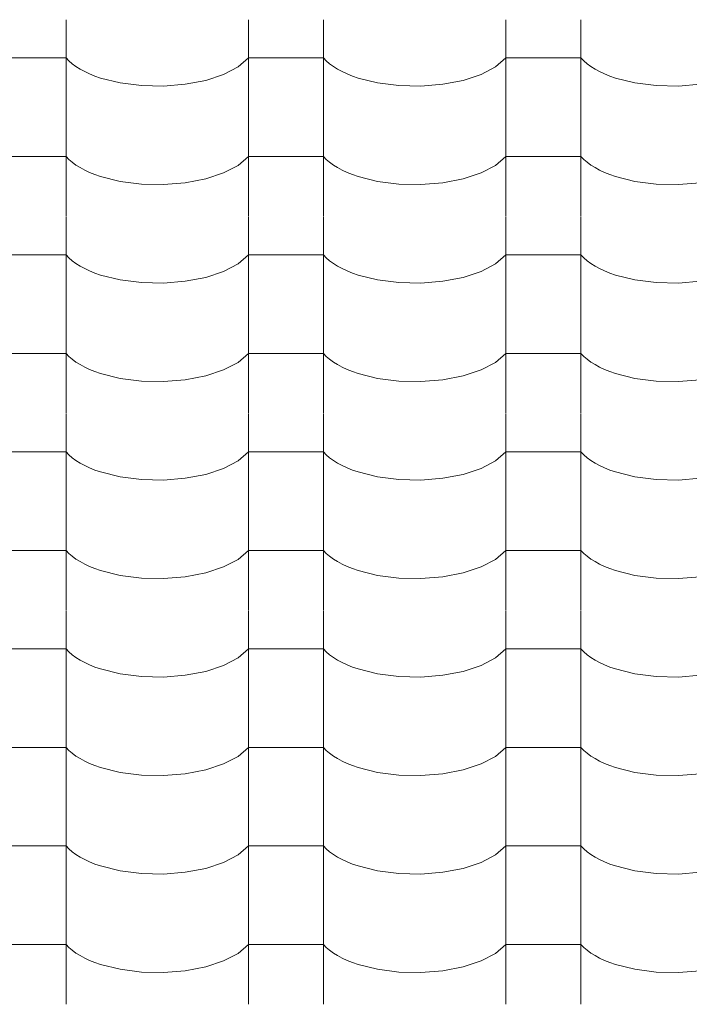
# Model space of a CAD drawing. Header units: millimetres. Extents: x -36478 to 31050, y -14815 to 11827.
# Tile 389 of 656: x -12093 to -11664, y 8977 to 9608. Entities that reach past the tile are written whole.
import ezdxf

# ---------------------------------------------------------------- set-up
doc = ezdxf.new("R2010")
doc.units = ezdxf.units.MM
doc.header["$MEASUREMENT"] = 0
doc.layers.add('Nové_Výplně - Povrchové', color=7, linetype='Continuous')

# ---------------------------------------------------------------- blocks, each defined once
blk = doc.blocks.new('*X13')
at = {"layer": 'Nové_Výplně - Povrchové', "color": 21, "linetype": 'Continuous', "lineweight": 20, "true_color": 0xffaaaa}
for p, q in [((-12063.69, 9607.81), (-12063.69, 9544.94)), ((-11946.72, 9607.81), (-11946.72, 9544.94)), ((-11898.69, 9607.81), (-11898.69, 9544.94)), ((-11781.72, 9607.81), (-11781.72, 9544.94)), ((-11733.69, 9607.81), (-11733.69, 9544.94)), ((-12087.71, 9583.28), (-12111.72, 9583.28)), ((-12063.69, 9583.28), (-12087.71, 9583.28)), ((-12063.69, 9583.28), (-12061.86, 9581.39)), ((-11953.39, 9577.59), (-11946.72, 9583.28)), ((-11922.71, 9583.28), (-11946.72, 9583.28)), ((-11898.69, 9583.28), (-11922.71, 9583.28)), ((-11898.69, 9583.28), (-11896.86, 9581.39)), ((-11788.39, 9577.59), (-11781.72, 9583.28)), ((-11757.71, 9583.28), (-11781.72, 9583.28)), ((-11733.69, 9583.28), (-11757.71, 9583.28)), ((-11733.69, 9583.28), (-11731.86, 9581.39)), ((-12061.86, 9581.39), (-12059.74, 9579.56)), ((-12059.74, 9579.56), (-12057.34, 9577.8)), ((-12057.34, 9577.8), (-12054.65, 9576.13)), ((-12054.65, 9576.13), (-12051.71, 9574.55)), ((-11962.7, 9572.73), (-11953.39, 9577.59)), ((-11896.86, 9581.39), (-11894.74, 9579.56)), ((-11894.74, 9579.56), (-11892.34, 9577.8)), ((-11892.34, 9577.8), (-11889.65, 9576.13)), ((-11889.65, 9576.13), (-11886.71, 9574.55)), ((-11797.7, 9572.73), (-11788.39, 9577.59)), ((-11731.86, 9581.39), (-11729.74, 9579.56)), ((-11729.74, 9579.56), (-11727.34, 9577.8)), ((-11727.34, 9577.8), (-11724.65, 9576.13)), ((-11724.65, 9576.13), (-11721.71, 9574.55)), ((-12051.71, 9574.55), (-12048.53, 9573.07)), ((-12048.53, 9573.07), (-12045.12, 9571.7)), ((-12045.12, 9571.7), (-12041.5, 9570.45)), ((-12041.5, 9570.45), (-12029.05, 9567.35)), ((-11974.18, 9568.93), (-11962.7, 9572.73)), ((-11886.71, 9574.55), (-11883.53, 9573.07)), ((-11883.53, 9573.07), (-11880.12, 9571.7)), ((-11880.12, 9571.7), (-11876.5, 9570.45)), ((-11876.5, 9570.45), (-11864.05, 9567.35)), ((-11809.18, 9568.93), (-11797.7, 9572.73)), ((-11721.71, 9574.55), (-11718.53, 9573.07)), ((-11718.53, 9573.07), (-11715.12, 9571.7)), ((-11715.12, 9571.7), (-11711.5, 9570.45)), ((-11711.5, 9570.45), (-11699.05, 9567.35)), ((-12029.05, 9567.35), (-12015.39, 9565.59)), ((-12015.39, 9565.59), (-12001.21, 9565.27)), ((-12001.21, 9565.27), (-11987.24, 9566.41)), ((-11987.24, 9566.41), (-11974.18, 9568.93)), ((-11864.05, 9567.35), (-11850.39, 9565.59)), ((-11850.39, 9565.59), (-11836.21, 9565.27)), ((-11836.21, 9565.27), (-11822.24, 9566.41)), ((-11822.24, 9566.41), (-11809.18, 9568.93)), ((-11699.05, 9567.35), (-11685.39, 9565.59)), ((-11685.39, 9565.59), (-11671.21, 9565.27)), ((-11671.21, 9565.27), (-11657.24, 9566.41)), ((-12063.69, 9544.71), (-12063.69, 9481.83)), ((-11946.72, 9544.71), (-11946.72, 9481.83)), ((-11898.69, 9544.71), (-11898.69, 9481.83)), ((-11781.72, 9544.71), (-11781.72, 9481.83)), ((-11733.69, 9544.71), (-11733.69, 9481.83)), ((-12087.71, 9520.18), (-12111.72, 9520.18)), ((-12063.69, 9520.18), (-12087.71, 9520.18)), ((-12063.69, 9520.18), (-12061.86, 9518.28)), ((-11953.39, 9514.49), (-11946.72, 9520.18)), ((-11922.71, 9520.18), (-11946.72, 9520.18)), ((-11898.69, 9520.18), (-11922.71, 9520.18)), ((-11898.69, 9520.18), (-11896.86, 9518.28)), ((-11788.39, 9514.49), (-11781.72, 9520.18)), ((-11757.71, 9520.18), (-11781.72, 9520.18)), ((-11733.69, 9520.18), (-11757.71, 9520.18)), ((-11733.69, 9520.18), (-11731.86, 9518.28)), ((-12061.86, 9518.28), (-12059.74, 9516.45)), ((-12059.74, 9516.45), (-12057.34, 9514.7)), ((-12057.34, 9514.7), (-12054.65, 9513.03)), ((-12054.65, 9513.03), (-12051.71, 9511.45)), ((-11962.7, 9509.62), (-11953.39, 9514.49)), ((-11896.86, 9518.28), (-11894.74, 9516.45)), ((-11894.74, 9516.45), (-11892.34, 9514.7)), ((-11892.34, 9514.7), (-11889.65, 9513.03)), ((-11889.65, 9513.03), (-11886.71, 9511.45)), ((-11797.7, 9509.62), (-11788.39, 9514.49)), ((-11731.86, 9518.28), (-11729.74, 9516.45)), ((-11729.74, 9516.45), (-11727.34, 9514.7)), ((-11727.34, 9514.7), (-11724.65, 9513.03)), ((-11724.65, 9513.03), (-11721.71, 9511.45)), ((-12051.71, 9511.45), (-12048.53, 9509.97)), ((-12048.53, 9509.97), (-12045.12, 9508.6)), ((-12045.12, 9508.6), (-12041.5, 9507.35)), ((-12041.5, 9507.35), (-12029.05, 9504.24)), ((-11974.18, 9505.83), (-11962.7, 9509.62)), ((-11886.71, 9511.45), (-11883.53, 9509.97)), ((-11883.53, 9509.97), (-11880.12, 9508.6)), ((-11880.12, 9508.6), (-11876.5, 9507.35)), ((-11876.5, 9507.35), (-11864.05, 9504.24)), ((-11809.18, 9505.83), (-11797.7, 9509.62)), ((-11721.71, 9511.45), (-11718.53, 9509.97)), ((-11718.53, 9509.97), (-11715.12, 9508.6)), ((-11715.12, 9508.6), (-11711.5, 9507.35)), ((-11711.5, 9507.35), (-11699.05, 9504.24)), ((-12029.05, 9504.24), (-12015.39, 9502.49)), ((-12015.39, 9502.49), (-12001.21, 9502.17)), ((-12001.21, 9502.17), (-11987.24, 9503.3)), ((-11987.24, 9503.3), (-11974.18, 9505.83)), ((-11864.05, 9504.24), (-11850.39, 9502.49)), ((-11850.39, 9502.49), (-11836.21, 9502.17)), ((-11836.21, 9502.17), (-11822.24, 9503.3)), ((-11822.24, 9503.3), (-11809.18, 9505.83)), ((-11699.05, 9504.24), (-11685.39, 9502.49)), ((-11685.39, 9502.49), (-11671.21, 9502.17)), ((-11671.21, 9502.17), (-11657.24, 9503.3)), ((-12063.69, 9481.6), (-12063.69, 9418.73)), ((-11946.72, 9481.6), (-11946.72, 9418.73)), ((-11898.69, 9481.6), (-11898.69, 9418.73)), ((-11781.72, 9481.6), (-11781.72, 9418.73)), ((-11733.69, 9481.6), (-11733.69, 9418.73)), ((-12087.71, 9457.07), (-12111.72, 9457.07)), ((-12063.69, 9457.07), (-12087.71, 9457.07)), ((-12063.69, 9457.07), (-12061.86, 9455.18)), ((-11953.39, 9451.38), (-11946.72, 9457.07)), ((-11922.71, 9457.07), (-11946.72, 9457.07)), ((-11898.69, 9457.07), (-11922.71, 9457.07)), ((-11898.69, 9457.07), (-11896.86, 9455.18)), ((-11788.39, 9451.38), (-11781.72, 9457.07)), ((-11757.71, 9457.07), (-11781.72, 9457.07)), ((-11733.69, 9457.07), (-11757.71, 9457.07)), ((-11733.69, 9457.07), (-11731.86, 9455.18)), ((-12061.86, 9455.18), (-12059.74, 9453.35)), ((-12059.74, 9453.35), (-12057.34, 9451.59)), ((-12057.34, 9451.59), (-12054.65, 9449.92)), ((-12054.65, 9449.92), (-12051.71, 9448.34)), ((-11962.7, 9446.52), (-11953.39, 9451.38)), ((-11896.86, 9455.18), (-11894.74, 9453.35)), ((-11894.74, 9453.35), (-11892.34, 9451.59)), ((-11892.34, 9451.59), (-11889.65, 9449.92)), ((-11889.65, 9449.92), (-11886.71, 9448.34)), ((-11797.7, 9446.52), (-11788.39, 9451.38)), ((-11731.86, 9455.18), (-11729.74, 9453.35)), ((-11729.74, 9453.35), (-11727.34, 9451.59)), ((-11727.34, 9451.59), (-11724.65, 9449.92)), ((-11724.65, 9449.92), (-11721.71, 9448.34)), ((-12051.71, 9448.34), (-12048.53, 9446.86)), ((-12048.53, 9446.86), (-12045.12, 9445.49)), ((-12045.12, 9445.49), (-12041.5, 9444.24)), ((-12041.5, 9444.24), (-12029.05, 9441.14)), ((-11974.18, 9442.72), (-11962.7, 9446.52)), ((-11886.71, 9448.34), (-11883.53, 9446.86)), ((-11883.53, 9446.86), (-11880.12, 9445.49)), ((-11880.12, 9445.49), (-11876.5, 9444.24)), ((-11876.5, 9444.24), (-11864.05, 9441.14)), ((-11809.18, 9442.72), (-11797.7, 9446.52)), ((-11721.71, 9448.34), (-11718.53, 9446.86)), ((-11718.53, 9446.86), (-11715.12, 9445.49)), ((-11715.12, 9445.49), (-11711.5, 9444.24)), ((-11711.5, 9444.24), (-11699.05, 9441.14)), ((-12029.05, 9441.14), (-12015.39, 9439.38)), ((-12015.39, 9439.38), (-12001.21, 9439.06)), ((-12001.21, 9439.06), (-11987.24, 9440.2)), ((-11987.24, 9440.2), (-11974.18, 9442.72)), ((-11864.05, 9441.14), (-11850.39, 9439.38)), ((-11850.39, 9439.38), (-11836.21, 9439.06)), ((-11836.21, 9439.06), (-11822.24, 9440.2)), ((-11822.24, 9440.2), (-11809.18, 9442.72)), ((-11699.05, 9441.14), (-11685.39, 9439.38)), ((-11685.39, 9439.38), (-11671.21, 9439.06)), ((-11671.21, 9439.06), (-11657.24, 9440.2)), ((-12063.69, 9418.5), (-12063.69, 9355.62)), ((-11946.72, 9418.5), (-11946.72, 9355.62)), ((-11898.69, 9418.5), (-11898.69, 9355.62)), ((-11781.72, 9418.5), (-11781.72, 9355.62)), ((-11733.69, 9418.5), (-11733.69, 9355.62)), ((-12087.71, 9393.97), (-12111.72, 9393.97)), ((-12063.69, 9393.97), (-12087.71, 9393.97)), ((-12063.69, 9393.97), (-12061.86, 9392.07)), ((-11953.39, 9388.28), (-11946.72, 9393.97)), ((-11922.71, 9393.97), (-11946.72, 9393.97)), ((-11898.69, 9393.97), (-11922.71, 9393.97)), ((-11898.69, 9393.97), (-11896.86, 9392.07)), ((-11788.39, 9388.28), (-11781.72, 9393.97)), ((-11757.71, 9393.97), (-11781.72, 9393.97)), ((-11733.69, 9393.97), (-11757.71, 9393.97)), ((-11733.69, 9393.97), (-11731.86, 9392.07)), ((-12061.86, 9392.07), (-12059.74, 9390.24)), ((-12059.74, 9390.24), (-12057.34, 9388.49)), ((-12057.34, 9388.49), (-12054.65, 9386.82)), ((-12054.65, 9386.82), (-12051.71, 9385.24)), ((-11962.7, 9383.41), (-11953.39, 9388.28)), ((-11896.86, 9392.07), (-11894.74, 9390.24)), ((-11894.74, 9390.24), (-11892.34, 9388.49)), ((-11892.34, 9388.49), (-11889.65, 9386.82)), ((-11889.65, 9386.82), (-11886.71, 9385.24)), ((-11797.7, 9383.41), (-11788.39, 9388.28)), ((-11731.86, 9392.07), (-11729.74, 9390.24)), ((-11729.74, 9390.24), (-11727.34, 9388.49)), ((-11727.34, 9388.49), (-11724.65, 9386.82)), ((-11724.65, 9386.82), (-11721.71, 9385.24)), ((-12051.71, 9385.24), (-12048.53, 9383.76)), ((-12048.53, 9383.76), (-12045.12, 9382.39)), ((-12045.12, 9382.39), (-12041.5, 9381.14)), ((-12041.5, 9381.14), (-12029.05, 9378.03)), ((-11974.18, 9379.62), (-11962.7, 9383.41)), ((-11886.71, 9385.24), (-11883.53, 9383.76)), ((-11883.53, 9383.76), (-11880.12, 9382.39)), ((-11880.12, 9382.39), (-11876.5, 9381.14)), ((-11876.5, 9381.14), (-11864.05, 9378.03)), ((-11809.18, 9379.62), (-11797.7, 9383.41)), ((-11721.71, 9385.24), (-11718.53, 9383.76)), ((-11718.53, 9383.76), (-11715.12, 9382.39)), ((-11715.12, 9382.39), (-11711.5, 9381.14)), ((-11711.5, 9381.14), (-11699.05, 9378.03)), ((-12029.05, 9378.03), (-12015.39, 9376.28)), ((-12015.39, 9376.28), (-12001.21, 9375.96)), ((-12001.21, 9375.96), (-11987.24, 9377.09)), ((-11987.24, 9377.09), (-11974.18, 9379.62)), ((-11864.05, 9378.03), (-11850.39, 9376.28)), ((-11850.39, 9376.28), (-11836.21, 9375.96)), ((-11836.21, 9375.96), (-11822.24, 9377.09)), ((-11822.24, 9377.09), (-11809.18, 9379.62)), ((-11699.05, 9378.03), (-11685.39, 9376.28)), ((-11685.39, 9376.28), (-11671.21, 9375.96)), ((-11671.21, 9375.96), (-11657.24, 9377.09)), ((-12063.69, 9355.39), (-12063.69, 9292.52)), ((-11946.72, 9355.39), (-11946.72, 9292.52)), ((-11898.69, 9355.39), (-11898.69, 9292.52)), ((-11781.72, 9355.39), (-11781.72, 9292.52)), ((-11733.69, 9355.39), (-11733.69, 9292.52)), ((-12087.71, 9330.86), (-12111.72, 9330.86)), ((-12063.69, 9330.86), (-12087.71, 9330.86)), ((-12063.69, 9330.86), (-12061.86, 9328.97)), ((-11953.39, 9325.17), (-11946.72, 9330.86)), ((-11922.71, 9330.86), (-11946.72, 9330.86)), ((-11898.69, 9330.86), (-11922.71, 9330.86)), ((-11898.69, 9330.86), (-11896.86, 9328.97)), ((-11788.39, 9325.17), (-11781.72, 9330.86)), ((-11757.71, 9330.86), (-11781.72, 9330.86)), ((-11733.69, 9330.86), (-11757.71, 9330.86)), ((-11733.69, 9330.86), (-11731.86, 9328.97)), ((-12061.86, 9328.97), (-12059.74, 9327.14)), ((-12059.74, 9327.14), (-12057.34, 9325.38)), ((-12057.34, 9325.38), (-12054.65, 9323.71)), ((-12054.65, 9323.71), (-12051.71, 9322.13)), ((-11962.7, 9320.31), (-11953.39, 9325.17)), ((-11896.86, 9328.97), (-11894.74, 9327.14)), ((-11894.74, 9327.14), (-11892.34, 9325.38)), ((-11892.34, 9325.38), (-11889.65, 9323.71)), ((-11889.65, 9323.71), (-11886.71, 9322.13)), ((-11797.7, 9320.31), (-11788.39, 9325.17)), ((-11731.86, 9328.97), (-11729.74, 9327.14)), ((-11729.74, 9327.14), (-11727.34, 9325.38)), ((-11727.34, 9325.38), (-11724.65, 9323.71)), ((-11724.65, 9323.71), (-11721.71, 9322.13)), ((-12051.71, 9322.13), (-12048.53, 9320.65)), ((-12048.53, 9320.65), (-12045.12, 9319.28)), ((-12045.12, 9319.28), (-12041.5, 9318.03)), ((-12041.5, 9318.03), (-12029.05, 9314.93)), ((-11974.18, 9316.51), (-11962.7, 9320.31)), ((-11886.71, 9322.13), (-11883.53, 9320.65)), ((-11883.53, 9320.65), (-11880.12, 9319.28)), ((-11880.12, 9319.28), (-11876.5, 9318.03)), ((-11876.5, 9318.03), (-11864.05, 9314.93)), ((-11809.18, 9316.51), (-11797.7, 9320.31)), ((-11721.71, 9322.13), (-11718.53, 9320.65)), ((-11718.53, 9320.65), (-11715.12, 9319.28)), ((-11715.12, 9319.28), (-11711.5, 9318.03)), ((-11711.5, 9318.03), (-11699.05, 9314.93)), ((-12029.05, 9314.93), (-12015.39, 9313.17)), ((-12015.39, 9313.17), (-12001.21, 9312.85)), ((-12001.21, 9312.85), (-11987.24, 9313.99)), ((-11987.24, 9313.99), (-11974.18, 9316.51)), ((-11864.05, 9314.93), (-11850.39, 9313.17)), ((-11850.39, 9313.17), (-11836.21, 9312.85)), ((-11836.21, 9312.85), (-11822.24, 9313.99)), ((-11822.24, 9313.99), (-11809.18, 9316.51)), ((-11699.05, 9314.93), (-11685.39, 9313.17)), ((-11685.39, 9313.17), (-11671.21, 9312.85)), ((-11671.21, 9312.85), (-11657.24, 9313.99)), ((-12063.69, 9292.29), (-12063.69, 9229.41)), ((-11946.72, 9292.29), (-11946.72, 9229.41)), ((-11898.69, 9292.29), (-11898.69, 9229.41)), ((-11781.72, 9292.29), (-11781.72, 9229.41)), ((-11733.69, 9292.29), (-11733.69, 9229.41)), ((-12087.71, 9267.76), (-12111.72, 9267.76)), ((-12063.69, 9267.76), (-12087.71, 9267.76)), ((-12063.69, 9267.76), (-12061.86, 9265.86)), ((-11953.39, 9262.07), (-11946.72, 9267.76)), ((-11922.71, 9267.76), (-11946.72, 9267.76)), ((-11898.69, 9267.76), (-11922.71, 9267.76)), ((-11898.69, 9267.76), (-11896.86, 9265.86)), ((-11788.39, 9262.07), (-11781.72, 9267.76)), ((-11757.71, 9267.76), (-11781.72, 9267.76)), ((-11733.69, 9267.76), (-11757.71, 9267.76)), ((-11733.69, 9267.76), (-11731.86, 9265.86)), ((-12061.86, 9265.86), (-12059.74, 9264.03)), ((-12059.74, 9264.03), (-12057.34, 9262.28)), ((-12057.34, 9262.28), (-12054.65, 9260.61)), ((-12054.65, 9260.61), (-12051.71, 9259.03)), ((-11962.7, 9257.2), (-11953.39, 9262.07)), ((-11896.86, 9265.86), (-11894.74, 9264.03)), ((-11894.74, 9264.03), (-11892.34, 9262.28)), ((-11892.34, 9262.28), (-11889.65, 9260.61)), ((-11889.65, 9260.61), (-11886.71, 9259.03)), ((-11797.7, 9257.2), (-11788.39, 9262.07)), ((-11731.86, 9265.86), (-11729.74, 9264.03)), ((-11729.74, 9264.03), (-11727.34, 9262.28)), ((-11727.34, 9262.28), (-11724.65, 9260.61)), ((-11724.65, 9260.61), (-11721.71, 9259.03)), ((-12051.71, 9259.03), (-12048.53, 9257.55)), ((-12048.53, 9257.55), (-12045.12, 9256.18)), ((-12045.12, 9256.18), (-12041.5, 9254.93)), ((-12041.5, 9254.93), (-12029.05, 9251.82)), ((-11974.18, 9253.41), (-11962.7, 9257.2)), ((-11886.71, 9259.03), (-11883.53, 9257.55)), ((-11883.53, 9257.55), (-11880.12, 9256.18)), ((-11880.12, 9256.18), (-11876.5, 9254.93)), ((-11876.5, 9254.93), (-11864.05, 9251.82)), ((-11809.18, 9253.41), (-11797.7, 9257.2)), ((-11721.71, 9259.03), (-11718.53, 9257.55)), ((-11718.53, 9257.55), (-11715.12, 9256.18)), ((-11715.12, 9256.18), (-11711.5, 9254.93)), ((-11711.5, 9254.93), (-11699.05, 9251.82)), ((-12029.05, 9251.82), (-12015.39, 9250.07)), ((-12015.39, 9250.07), (-12001.21, 9249.75)), ((-12001.21, 9249.75), (-11987.24, 9250.88)), ((-11987.24, 9250.88), (-11974.18, 9253.41)), ((-11864.05, 9251.82), (-11850.39, 9250.07)), ((-11850.39, 9250.07), (-11836.21, 9249.75)), ((-11836.21, 9249.75), (-11822.24, 9250.88)), ((-11822.24, 9250.88), (-11809.18, 9253.41)), ((-11699.05, 9251.82), (-11685.39, 9250.07)), ((-11685.39, 9250.07), (-11671.21, 9249.75)), ((-11671.21, 9249.75), (-11657.24, 9250.88)), ((-12063.69, 9229.18), (-12063.69, 9166.31)), ((-11946.72, 9229.18), (-11946.72, 9166.31)), ((-11898.69, 9229.18), (-11898.69, 9166.31)), ((-11781.72, 9229.18), (-11781.72, 9166.31)), ((-11733.69, 9229.18), (-11733.69, 9166.31)), ((-12087.71, 9204.65), (-12111.72, 9204.65)), ((-12063.69, 9204.65), (-12087.71, 9204.65)), ((-12063.69, 9204.65), (-12061.86, 9202.76)), ((-11953.39, 9198.96), (-11946.72, 9204.65)), ((-11922.71, 9204.65), (-11946.72, 9204.65)), ((-11898.69, 9204.65), (-11922.71, 9204.65)), ((-11898.69, 9204.65), (-11896.86, 9202.76)), ((-11788.39, 9198.96), (-11781.72, 9204.65)), ((-11757.71, 9204.65), (-11781.72, 9204.65)), ((-11733.69, 9204.65), (-11757.71, 9204.65)), ((-11733.69, 9204.65), (-11731.86, 9202.76)), ((-12061.86, 9202.76), (-12059.74, 9200.93)), ((-12059.74, 9200.93), (-12057.34, 9199.17)), ((-12057.34, 9199.17), (-12054.65, 9197.5)), ((-12054.65, 9197.5), (-12051.71, 9195.92)), ((-11962.7, 9194.1), (-11953.39, 9198.96)), ((-11896.86, 9202.76), (-11894.74, 9200.93)), ((-11894.74, 9200.93), (-11892.34, 9199.17)), ((-11892.34, 9199.17), (-11889.65, 9197.5)), ((-11889.65, 9197.5), (-11886.71, 9195.92)), ((-11797.7, 9194.1), (-11788.39, 9198.96)), ((-11731.86, 9202.76), (-11729.74, 9200.93)), ((-11729.74, 9200.93), (-11727.34, 9199.17)), ((-11727.34, 9199.17), (-11724.65, 9197.5)), ((-11724.65, 9197.5), (-11721.71, 9195.92)), ((-12051.71, 9195.92), (-12048.53, 9194.45)), ((-12048.53, 9194.45), (-12045.12, 9193.08)), ((-12045.12, 9193.08), (-12041.5, 9191.82)), ((-12041.5, 9191.82), (-12029.05, 9188.72)), ((-11974.18, 9190.3), (-11962.7, 9194.1)), ((-11886.71, 9195.92), (-11883.53, 9194.45)), ((-11883.53, 9194.45), (-11880.12, 9193.08)), ((-11880.12, 9193.08), (-11876.5, 9191.82)), ((-11876.5, 9191.82), (-11864.05, 9188.72)), ((-11809.18, 9190.3), (-11797.7, 9194.1)), ((-11721.71, 9195.92), (-11718.53, 9194.45)), ((-11718.53, 9194.45), (-11715.12, 9193.08)), ((-11715.12, 9193.08), (-11711.5, 9191.82)), ((-11711.5, 9191.82), (-11699.05, 9188.72)), ((-12029.05, 9188.72), (-12015.39, 9186.96)), ((-12015.39, 9186.96), (-12001.21, 9186.64)), ((-12001.21, 9186.64), (-11987.24, 9187.78)), ((-11987.24, 9187.78), (-11974.18, 9190.3)), ((-11864.05, 9188.72), (-11850.39, 9186.96)), ((-11850.39, 9186.96), (-11836.21, 9186.64)), ((-11836.21, 9186.64), (-11822.24, 9187.78)), ((-11822.24, 9187.78), (-11809.18, 9190.3)), ((-11699.05, 9188.72), (-11685.39, 9186.96)), ((-11685.39, 9186.96), (-11671.21, 9186.64)), ((-11671.21, 9186.64), (-11657.24, 9187.78)), ((-12063.69, 9166.08), (-12063.69, 9103.2)), ((-11946.72, 9166.08), (-11946.72, 9103.2)), ((-11898.69, 9166.08), (-11898.69, 9103.2)), ((-11781.72, 9166.08), (-11781.72, 9103.2)), ((-11733.69, 9166.08), (-11733.69, 9103.2)), ((-12087.71, 9141.55), (-12111.72, 9141.55)), ((-12063.69, 9141.55), (-12087.71, 9141.55)), ((-12063.69, 9141.55), (-12061.86, 9139.65)), ((-11953.39, 9135.86), (-11946.72, 9141.55)), ((-11922.71, 9141.55), (-11946.72, 9141.55)), ((-11898.69, 9141.55), (-11922.71, 9141.55)), ((-11898.69, 9141.55), (-11896.86, 9139.65)), ((-11788.39, 9135.86), (-11781.72, 9141.55)), ((-11757.71, 9141.55), (-11781.72, 9141.55)), ((-11733.69, 9141.55), (-11757.71, 9141.55)), ((-11733.69, 9141.55), (-11731.86, 9139.65)), ((-12061.86, 9139.65), (-12059.74, 9137.82)), ((-12059.74, 9137.82), (-12057.34, 9136.07)), ((-12057.34, 9136.07), (-12054.65, 9134.4)), ((-12054.65, 9134.4), (-12051.71, 9132.82)), ((-11962.7, 9130.99), (-11953.39, 9135.86)), ((-11896.86, 9139.65), (-11894.74, 9137.82)), ((-11894.74, 9137.82), (-11892.34, 9136.07)), ((-11892.34, 9136.07), (-11889.65, 9134.4)), ((-11889.65, 9134.4), (-11886.71, 9132.82)), ((-11797.7, 9130.99), (-11788.39, 9135.86)), ((-11731.86, 9139.65), (-11729.74, 9137.82)), ((-11729.74, 9137.82), (-11727.34, 9136.07)), ((-11727.34, 9136.07), (-11724.65, 9134.4)), ((-11724.65, 9134.4), (-11721.71, 9132.82)), ((-12051.71, 9132.82), (-12048.53, 9131.34)), ((-12048.53, 9131.34), (-12045.12, 9129.97)), ((-12045.12, 9129.97), (-12041.5, 9128.72)), ((-12041.5, 9128.72), (-12029.05, 9125.61)), ((-11974.18, 9127.2), (-11962.7, 9130.99)), ((-11886.71, 9132.82), (-11883.53, 9131.34)), ((-11883.53, 9131.34), (-11880.12, 9129.97)), ((-11880.12, 9129.97), (-11876.5, 9128.72)), ((-11876.5, 9128.72), (-11864.05, 9125.61)), ((-11809.18, 9127.2), (-11797.7, 9130.99)), ((-11721.71, 9132.82), (-11718.53, 9131.34)), ((-11718.53, 9131.34), (-11715.12, 9129.97)), ((-11715.12, 9129.97), (-11711.5, 9128.72)), ((-11711.5, 9128.72), (-11699.05, 9125.61)), ((-12029.05, 9125.61), (-12015.39, 9123.86)), ((-12015.39, 9123.86), (-12001.21, 9123.54)), ((-12001.21, 9123.54), (-11987.24, 9124.67)), ((-11987.24, 9124.67), (-11974.18, 9127.2)), ((-11864.05, 9125.61), (-11850.39, 9123.86)), ((-11850.39, 9123.86), (-11836.21, 9123.54)), ((-11836.21, 9123.54), (-11822.24, 9124.67)), ((-11822.24, 9124.67), (-11809.18, 9127.2)), ((-11699.05, 9125.61), (-11685.39, 9123.86)), ((-11685.39, 9123.86), (-11671.21, 9123.54)), ((-11671.21, 9123.54), (-11657.24, 9124.67)), ((-12063.69, 9102.98), (-12063.69, 9040.1)), ((-11946.72, 9102.98), (-11946.72, 9040.1)), ((-11898.69, 9102.98), (-11898.69, 9040.1)), ((-11781.72, 9102.98), (-11781.72, 9040.1)), ((-11733.69, 9102.98), (-11733.69, 9040.1)), ((-12087.71, 9078.44), (-12111.72, 9078.44)), ((-12063.69, 9078.44), (-12087.71, 9078.44)), ((-12063.69, 9078.44), (-12061.86, 9076.55)), ((-11953.39, 9072.75), (-11946.72, 9078.44)), ((-11922.71, 9078.44), (-11946.72, 9078.44)), ((-11898.69, 9078.44), (-11922.71, 9078.44)), ((-11898.69, 9078.44), (-11896.86, 9076.55)), ((-11788.39, 9072.75), (-11781.72, 9078.44)), ((-11757.71, 9078.44), (-11781.72, 9078.44)), ((-11733.69, 9078.44), (-11757.71, 9078.44)), ((-11733.69, 9078.44), (-11731.86, 9076.55)), ((-12061.86, 9076.55), (-12059.74, 9074.72)), ((-12059.74, 9074.72), (-12057.34, 9072.96)), ((-12057.34, 9072.96), (-12054.65, 9071.29)), ((-12054.65, 9071.29), (-12051.71, 9069.71)), ((-11962.7, 9067.89), (-11953.39, 9072.75)), ((-11896.86, 9076.55), (-11894.74, 9074.72)), ((-11894.74, 9074.72), (-11892.34, 9072.96)), ((-11892.34, 9072.96), (-11889.65, 9071.29)), ((-11889.65, 9071.29), (-11886.71, 9069.71)), ((-11797.7, 9067.89), (-11788.39, 9072.75)), ((-11731.86, 9076.55), (-11729.74, 9074.72)), ((-11729.74, 9074.72), (-11727.34, 9072.96)), ((-11727.34, 9072.96), (-11724.65, 9071.29)), ((-11724.65, 9071.29), (-11721.71, 9069.71)), ((-12051.71, 9069.71), (-12048.53, 9068.24)), ((-12048.53, 9068.24), (-12045.12, 9066.87)), ((-12045.12, 9066.87), (-12041.5, 9065.61)), ((-12041.5, 9065.61), (-12029.05, 9062.51)), ((-11974.18, 9064.1), (-11962.7, 9067.89)), ((-11886.71, 9069.71), (-11883.53, 9068.24)), ((-11883.53, 9068.24), (-11880.12, 9066.87)), ((-11880.12, 9066.87), (-11876.5, 9065.61)), ((-11876.5, 9065.61), (-11864.05, 9062.51)), ((-11809.18, 9064.1), (-11797.7, 9067.89)), ((-11721.71, 9069.71), (-11718.53, 9068.24)), ((-11718.53, 9068.24), (-11715.12, 9066.87)), ((-11715.12, 9066.87), (-11711.5, 9065.61)), ((-11711.5, 9065.61), (-11699.05, 9062.51)), ((-12029.05, 9062.51), (-12015.39, 9060.75)), ((-12015.39, 9060.75), (-12001.21, 9060.44)), ((-12001.21, 9060.44), (-11987.24, 9061.57)), ((-11987.24, 9061.57), (-11974.18, 9064.1)), ((-11864.05, 9062.51), (-11850.39, 9060.75)), ((-11850.39, 9060.75), (-11836.21, 9060.44)), ((-11836.21, 9060.44), (-11822.24, 9061.57)), ((-11822.24, 9061.57), (-11809.18, 9064.1)), ((-11699.05, 9062.51), (-11685.39, 9060.75)), ((-11685.39, 9060.75), (-11671.21, 9060.44)), ((-11671.21, 9060.44), (-11657.24, 9061.57)), ((-12063.69, 9039.87), (-12063.69, 8976.99)), ((-11946.72, 9039.87), (-11946.72, 8976.99)), ((-11898.69, 9039.87), (-11898.69, 8976.99)), ((-11781.72, 9039.87), (-11781.72, 8976.99)), ((-11733.69, 9039.87), (-11733.69, 8976.99)), ((-12087.71, 9015.34), (-12111.72, 9015.34)), ((-12063.69, 9015.34), (-12087.71, 9015.34)), ((-12063.69, 9015.34), (-12061.86, 9013.44)), ((-11953.39, 9009.65), (-11946.72, 9015.34)), ((-11922.71, 9015.34), (-11946.72, 9015.34)), ((-11898.69, 9015.34), (-11922.71, 9015.34)), ((-11898.69, 9015.34), (-11896.86, 9013.44)), ((-11788.39, 9009.65), (-11781.72, 9015.34)), ((-11757.71, 9015.34), (-11781.72, 9015.34)), ((-11733.69, 9015.34), (-11757.71, 9015.34)), ((-11733.69, 9015.34), (-11731.86, 9013.44)), ((-12061.86, 9013.44), (-12059.74, 9011.61)), ((-12059.74, 9011.61), (-12057.34, 9009.86)), ((-12057.34, 9009.86), (-12054.65, 9008.19)), ((-12054.65, 9008.19), (-12051.71, 9006.61)), ((-11962.7, 9004.78), (-11953.39, 9009.65)), ((-11896.86, 9013.44), (-11894.74, 9011.61)), ((-11894.74, 9011.61), (-11892.34, 9009.86)), ((-11892.34, 9009.86), (-11889.65, 9008.19)), ((-11889.65, 9008.19), (-11886.71, 9006.61)), ((-11797.7, 9004.78), (-11788.39, 9009.65)), ((-11731.86, 9013.44), (-11729.74, 9011.61)), ((-11729.74, 9011.61), (-11727.34, 9009.86)), ((-11727.34, 9009.86), (-11724.65, 9008.19)), ((-11724.65, 9008.19), (-11721.71, 9006.61)), ((-12051.71, 9006.61), (-12048.53, 9005.13)), ((-12048.53, 9005.13), (-12045.12, 9003.76)), ((-12045.12, 9003.76), (-12041.5, 9002.51)), ((-12041.5, 9002.51), (-12029.05, 8999.41)), ((-11974.18, 9000.99), (-11962.7, 9004.78)), ((-11886.71, 9006.61), (-11883.53, 9005.13)), ((-11883.53, 9005.13), (-11880.12, 9003.76)), ((-11880.12, 9003.76), (-11876.5, 9002.51)), ((-11876.5, 9002.51), (-11864.05, 8999.41)), ((-11809.18, 9000.99), (-11797.7, 9004.78)), ((-11721.71, 9006.61), (-11718.53, 9005.13)), ((-11718.53, 9005.13), (-11715.12, 9003.76)), ((-11715.12, 9003.76), (-11711.5, 9002.51)), ((-11711.5, 9002.51), (-11699.05, 8999.41)), ((-12029.05, 8999.41), (-12015.39, 8997.65)), ((-12015.39, 8997.65), (-12001.21, 8997.33)), ((-12001.21, 8997.33), (-11987.24, 8998.46)), ((-11987.24, 8998.46), (-11974.18, 9000.99)), ((-11864.05, 8999.41), (-11850.39, 8997.65)), ((-11850.39, 8997.65), (-11836.21, 8997.33)), ((-11836.21, 8997.33), (-11822.24, 8998.46)), ((-11822.24, 8998.46), (-11809.18, 9000.99)), ((-11699.05, 8999.41), (-11685.39, 8997.65)), ((-11685.39, 8997.65), (-11671.21, 8997.33)), ((-11671.21, 8997.33), (-11657.24, 8998.46))]:
    blk.add_line(p, q, dxfattribs=at)
blk = doc.blocks.new('výplň_6_1', base_point=(0, 0))
at = {"layer": 'Nové_Výplně - Povrchové', "color": 21, "linetype": 'Continuous', "lineweight": 20, "true_color": 0xffaaaa}
blk.add_blockref('*X13', (0, 0), dxfattribs=at)

msp = doc.modelspace()

# ---------------------------------------------------------------- block references
at = {"layer": 'Nové_Výplně - Povrchové', "color": 21, "linetype": 'Continuous', "lineweight": 20, "true_color": 0xffaaaa}
msp.add_blockref('výplň_6_1', (0, 0), dxfattribs=at)

doc.saveas('drawing.dxf')
